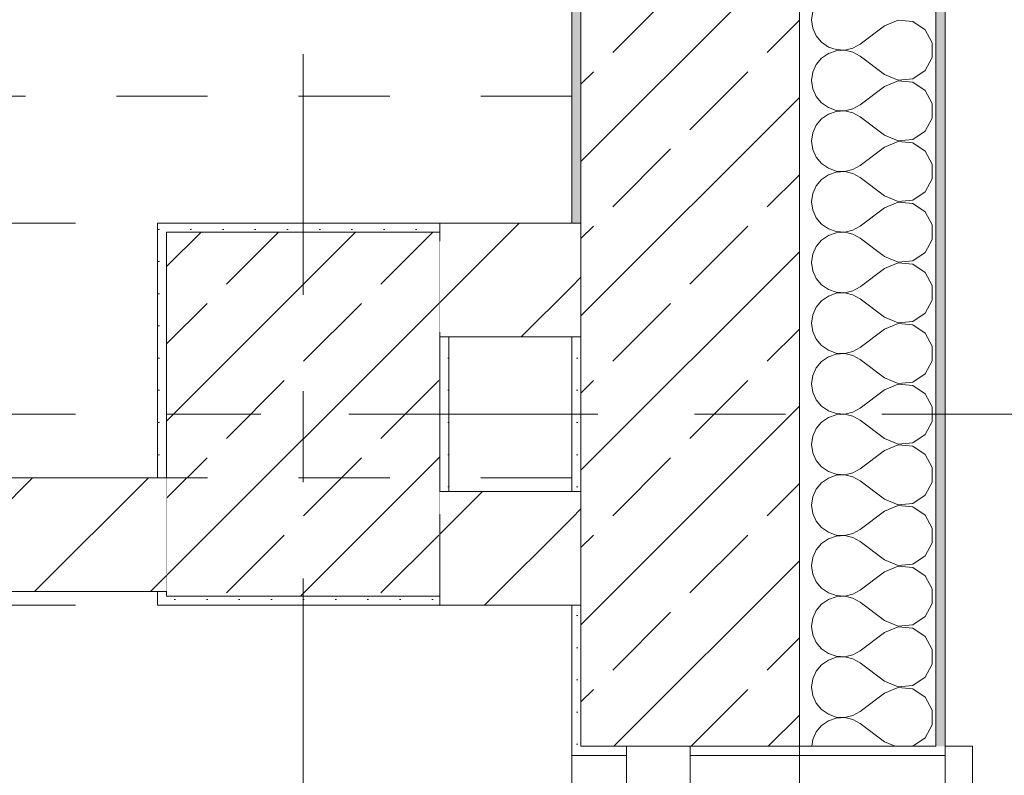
# Model space of a CAD drawing. Header units: metres. Extents: x -4 to 100, y -11 to 17.
# Tile 666 of 728: x 61.419 to 62.5, y 7.903 to 8.734. Entities that reach past the tile are written whole.
import ezdxf

# ---------------------------------------------------------------- set-up
doc = ezdxf.new("R2010")
doc.units = ezdxf.units.M
doc.header["$MEASUREMENT"] = 0
for name, pattern in [('Achse', [0.2, 0.1, -0.05, 0, -0.05]), ('Strichlinie doppelt', [0.546806, 0.264583, -0.105833, 0.070556, -0.105833]), ('Strichlinie eng', [0.115, 0.075, -0.04]), ('Untersicht', [0.1, 0.075, -0.025]), ('Wipeout_Contour', [1, 0, -1])]:
    doc.linetypes.add(name, pattern=pattern)
for name, color, linetype in [('152 - Bemaßung_ Beschriftung.Ausbau', 7, 'Continuous'), ('451 - Universal.Achsen Raster', 7, 'Continuous'), ('603 - Struktur.Bodenplatte_ Decke Roh', 7, 'Continuous'), ('604 - Struktur.Wand Aussen', 7, 'Continuous'), ('605 - Struktur.Wand Innen', 7, 'Continuous'), ('607 - Struktur.Stütze', 7, 'Continuous'), ('608 - Struktur.Träger', 7, 'Continuous'), ('650 - Abdeckung.Fußboden Aufbau', 7, 'Continuous'), ('Neubau_152 - Bemaßung_ Beschriftung.Ausbau', 7, 'Continuous'), ('Neubau_653 - Abdeckung.TB Verkofferung', 7, 'Continuous')]:
    doc.layers.add(name, color=color, linetype=linetype)
doc.styles.add('ERSTELLTER_STIL_2', font='txt')
doc.dimstyles.new('ERSTELLTER_STIL__3', dxfattribs={"dimtxt": 0.1, "dimasz": 0.0532, "dimexe": 0.18, "dimexo": 0.0625, "dimgap": 0, "dimtad": 1, "dimzin": 0, "dimdsep": 46, "dimtxsty": 'ERSTELLTER_STIL_2', "dimblk": 'ARROWHEAD_2', "dimblk1": 'ARROWHEAD_2', "dimblk2": 'ARROWHEAD_2', "dimcen": 0.09, "dimse1": 1, "dimse2": 1, "dimclrd": 7, "dimclre": 7, "dimclrt": 7, "dimazin": 0, "dimtfac": 1, "dimtdec": 4, "dimtmove": 0, "dimatfit": 3, "dimfxl": 1, "dimtolj": 1, "dimtzin": 0, "dimarcsym": 0})
doc.dimstyles.new('ERSTELLTER_STIL__5', dxfattribs={"dimtxt": 0.1, "dimasz": 0.0532, "dimexe": 0.18, "dimexo": 0.0625, "dimgap": 0, "dimtad": 1, "dimtih": 1, "dimtoh": 1, "dimzin": 0, "dimdsep": 46, "dimtxsty": 'ERSTELLTER_STIL_2', "dimblk": 'ARROWHEAD_2', "dimblk1": 'ARROWHEAD_2', "dimblk2": 'ARROWHEAD_2', "dimcen": 0.09, "dimse1": 1, "dimse2": 1, "dimclrd": 7, "dimclre": 7, "dimclrt": 7, "dimazin": 0, "dimtfac": 1, "dimtdec": 4, "dimtmove": 0, "dimatfit": 3, "dimfxl": 1, "dimtolj": 1, "dimtzin": 0, "dimarcsym": 0})
doc.dimstyles.new('ERSTELLTER_STIL__9', dxfattribs={"dimtxt": 0.18, "dimasz": 0.02736, "dimexe": 0.18, "dimexo": 0.0625, "dimgap": 0, "dimtad": 0, "dimtih": 1, "dimtoh": 1, "dimdec": 4, "dimzin": 0, "dimdsep": 46, "dimcen": 0.09, "dimadec": 0, "dimazin": 0, "dimtfac": 1, "dimtdec": 4, "dimtmove": 0, "dimatfit": 3, "dimldrblk": 'ARROWHEAD_11', "dimfxl": 1, "dimtolj": 1, "dimtzin": 0, "dimarcsym": 0})
pattern_1 = [(45, (0, 0), (-0.08485281, 0.08485281), []), (45, (-0.04243, 0.04243), (-0.08485281, 0.08485281), [0.09, -0.03])]
pattern_2 = [(45, (0, 0), (-0.01767767, 0.01767767), [0, -0.025])]
pattern_3 = [(45, (0, 0), (-0.06363961, 0.06363961), [])]
pattern_4 = [(0, (0, 0), (0, 0.08660254), [0, -0.05]), (0, (0.025, 0.0433), (0, 0.08660254), [0, -0.05])]

# ---------------------------------------------------------------- blocks, each defined once
blk = doc.blocks.new('*X115')
at = {"layer": '604 - Struktur.Wand Aussen', "color": 7, "linetype": 'Continuous', "lineweight": 5}
for p, q in [((62.2896, 8.7424), (62.2884, 8.7333)), ((62.2884, 8.7333), (62.2896, 8.7242)), ((62.3833, 8.733), (62.3684, 8.7267)), ((62.3995, 8.7314), (62.3833, 8.733)), ((62.413, 8.7224), (62.3995, 8.7314)), ((62.2896, 8.7242), (62.2933, 8.7158)), ((62.3684, 8.7267), (62.3417, 8.7067)), ((62.4207, 8.7081), (62.413, 8.7224)), ((62.2933, 8.7158), (62.2992, 8.7087)), ((62.2992, 8.7087), (62.3068, 8.7035)), ((62.3336, 8.7022), (62.3417, 8.7067)), ((62.4207, 8.6919), (62.4207, 8.7081)), ((62.3068, 8.6965), (62.2992, 8.6913)), ((62.3068, 8.7035), (62.3155, 8.7006)), ((62.3155, 8.6994), (62.3068, 8.6965)), ((62.3155, 8.7006), (62.3247, 8.7001)), ((62.3247, 8.6999), (62.3155, 8.6994)), ((62.3247, 8.7001), (62.3336, 8.7022)), ((62.3336, 8.6978), (62.3247, 8.6999)), ((62.3417, 8.6933), (62.3336, 8.6978)), ((62.2933, 8.6842), (62.2896, 8.6758)), ((62.2992, 8.6913), (62.2933, 8.6842)), ((62.3684, 8.6733), (62.3417, 8.6933)), ((62.413, 8.6776), (62.4207, 8.6919)), ((62.2896, 8.6758), (62.2884, 8.6667)), ((62.3684, 8.6733), (62.3833, 8.667)), ((62.3995, 8.6686), (62.413, 8.6776)), ((62.2884, 8.6667), (62.2896, 8.6576)), ((62.3833, 8.6663), (62.3684, 8.66)), ((62.3833, 8.667), (62.3995, 8.6686)), ((62.3995, 8.6648), (62.3833, 8.6663)), ((62.413, 8.6558), (62.3995, 8.6648)), ((62.2896, 8.6576), (62.2933, 8.6491)), ((62.3684, 8.66), (62.3417, 8.64)), ((62.4207, 8.6415), (62.413, 8.6558)), ((62.2933, 8.6491), (62.2992, 8.6421)), ((62.2992, 8.6421), (62.3068, 8.6369)), ((62.4207, 8.6252), (62.4207, 8.6415)), ((62.3068, 8.6298), (62.2992, 8.6246)), ((62.3068, 8.6369), (62.3155, 8.6339)), ((62.3155, 8.6328), (62.3068, 8.6298)), ((62.3155, 8.6339), (62.3247, 8.6335)), ((62.3247, 8.6332), (62.3155, 8.6328)), ((62.3247, 8.6335), (62.3336, 8.6355)), ((62.3336, 8.6311), (62.3247, 8.6332)), ((62.3336, 8.6355), (62.3417, 8.64)), ((62.3417, 8.6267), (62.3336, 8.6311)), ((62.2992, 8.6246), (62.2933, 8.6175)), ((62.3684, 8.6067), (62.3417, 8.6267)), ((62.413, 8.6109), (62.4207, 8.6252)), ((62.2896, 8.6091), (62.2884, 8.6)), ((62.2933, 8.6175), (62.2896, 8.6091)), ((62.3995, 8.6019), (62.413, 8.6109)), ((62.2884, 8.6), (62.2896, 8.5909)), ((62.3684, 8.6067), (62.3833, 8.6004)), ((62.3833, 8.5996), (62.3684, 8.5933)), ((62.3833, 8.6004), (62.3995, 8.6019)), ((62.3995, 8.5981), (62.3833, 8.5996)), ((62.413, 8.5891), (62.3995, 8.5981)), ((62.2896, 8.5909), (62.2933, 8.5825)), ((62.3684, 8.5933), (62.3417, 8.5733)), ((62.4207, 8.5748), (62.413, 8.5891)), ((62.2933, 8.5825), (62.2992, 8.5754)), ((62.2992, 8.5754), (62.3068, 8.5702)), ((62.3068, 8.5702), (62.3155, 8.5672)), ((62.3155, 8.5661), (62.3068, 8.5631)), ((62.3155, 8.5672), (62.3247, 8.5668)), ((62.3247, 8.5665), (62.3155, 8.5661)), ((62.3247, 8.5668), (62.3336, 8.5689)), ((62.3336, 8.5645), (62.3247, 8.5665)), ((62.3336, 8.5689), (62.3417, 8.5733)), ((62.4207, 8.5585), (62.4207, 8.5748)), ((62.2992, 8.5579), (62.2933, 8.5509)), ((62.3068, 8.5631), (62.2992, 8.5579)), ((62.3417, 8.56), (62.3336, 8.5645)), ((62.3684, 8.54), (62.3417, 8.56)), ((62.413, 8.5442), (62.4207, 8.5585)), ((62.2933, 8.5509), (62.2896, 8.5424)), ((62.3995, 8.5352), (62.413, 8.5442)), ((62.2896, 8.5424), (62.2884, 8.5333)), ((62.2884, 8.5333), (62.2896, 8.5242)), ((62.3684, 8.54), (62.3833, 8.5337)), ((62.3833, 8.533), (62.3684, 8.5267)), ((62.3833, 8.5337), (62.3995, 8.5352)), ((62.3995, 8.5314), (62.3833, 8.533)), ((62.2896, 8.5242), (62.2933, 8.5158)), ((62.3684, 8.5267), (62.3417, 8.5067)), ((62.413, 8.5224), (62.3995, 8.5314)), ((62.4207, 8.5081), (62.413, 8.5224)), ((62.2933, 8.5158), (62.2992, 8.5087)), ((62.2992, 8.5087), (62.3068, 8.5035)), ((62.3068, 8.5035), (62.3155, 8.5006)), ((62.3155, 8.5006), (62.3247, 8.5001)), ((62.3247, 8.4999), (62.3155, 8.4994)), ((62.3247, 8.5001), (62.3336, 8.5022)), ((62.3336, 8.4978), (62.3247, 8.4999)), ((62.3336, 8.5022), (62.3417, 8.5067)), ((62.4207, 8.4919), (62.4207, 8.5081)), ((62.2992, 8.4913), (62.2933, 8.4842)), ((62.3068, 8.4965), (62.2992, 8.4913)), ((62.3155, 8.4994), (62.3068, 8.4965)), ((62.3417, 8.4933), (62.3336, 8.4978)), ((62.3684, 8.4733), (62.3417, 8.4933)), ((62.413, 8.4776), (62.4207, 8.4919)), ((62.2933, 8.4842), (62.2896, 8.4758)), ((62.2896, 8.4758), (62.2884, 8.4667)), ((62.3684, 8.4733), (62.3833, 8.467)), ((62.3833, 8.467), (62.3995, 8.4686)), ((62.3995, 8.4686), (62.413, 8.4776)), ((62.2884, 8.4667), (62.2896, 8.4576)), ((62.2896, 8.4576), (62.2933, 8.4491)), ((62.3684, 8.46), (62.3417, 8.44)), ((62.3833, 8.4663), (62.3684, 8.46)), ((62.3995, 8.4648), (62.3833, 8.4663)), ((62.413, 8.4558), (62.3995, 8.4648)), ((62.2933, 8.4491), (62.2992, 8.4421)), ((62.4207, 8.4415), (62.413, 8.4558)), ((62.2992, 8.4421), (62.3068, 8.4369)), ((62.3068, 8.4369), (62.3155, 8.4339)), ((62.3247, 8.4335), (62.3336, 8.4355)), ((62.3336, 8.4355), (62.3417, 8.44)), ((62.4207, 8.4252), (62.4207, 8.4415)), ((62.2992, 8.4246), (62.2933, 8.4175)), ((62.3068, 8.4298), (62.2992, 8.4246)), ((62.3155, 8.4328), (62.3068, 8.4298)), ((62.3155, 8.4339), (62.3247, 8.4335)), ((62.3247, 8.4332), (62.3155, 8.4328)), ((62.3336, 8.4311), (62.3247, 8.4332)), ((62.3417, 8.4267), (62.3336, 8.4311)), ((62.3684, 8.4067), (62.3417, 8.4267)), ((62.413, 8.4109), (62.4207, 8.4252)), ((62.2933, 8.4175), (62.2896, 8.4091)), ((62.2896, 8.4091), (62.2884, 8.4)), ((62.3684, 8.4067), (62.3833, 8.4004)), ((62.3995, 8.4019), (62.413, 8.4109)), ((62.2884, 8.4), (62.2896, 8.3909)), ((62.3684, 8.3933), (62.3417, 8.3733)), ((62.3833, 8.3996), (62.3684, 8.3933)), ((62.3833, 8.4004), (62.3995, 8.4019)), ((62.3995, 8.3981), (62.3833, 8.3996)), ((62.413, 8.3891), (62.3995, 8.3981)), ((62.2896, 8.3909), (62.2933, 8.3825)), ((62.2933, 8.3825), (62.2992, 8.3754)), ((62.4207, 8.3748), (62.413, 8.3891)), ((62.2992, 8.3754), (62.3068, 8.3702)), ((62.3068, 8.3702), (62.3155, 8.3672)), ((62.3336, 8.3689), (62.3417, 8.3733)), ((62.4207, 8.3585), (62.4207, 8.3748)), ((62.3068, 8.3631), (62.2992, 8.3579)), ((62.3155, 8.3661), (62.3068, 8.3631)), ((62.3155, 8.3672), (62.3247, 8.3668)), ((62.3247, 8.3665), (62.3155, 8.3661)), ((62.3247, 8.3668), (62.3336, 8.3689)), ((62.3336, 8.3645), (62.3247, 8.3665)), ((62.3417, 8.36), (62.3336, 8.3645)), ((62.3684, 8.34), (62.3417, 8.36)), ((62.2933, 8.3509), (62.2896, 8.3424)), ((62.2992, 8.3579), (62.2933, 8.3509)), ((62.413, 8.3442), (62.4207, 8.3585)), ((62.2896, 8.3424), (62.2884, 8.3333)), ((62.3684, 8.34), (62.3833, 8.3337)), ((62.3995, 8.3352), (62.413, 8.3442)), ((62.2884, 8.3333), (62.2896, 8.3242)), ((62.3684, 8.3267), (62.3417, 8.3067)), ((62.3833, 8.333), (62.3684, 8.3267)), ((62.3833, 8.3337), (62.3995, 8.3352)), ((62.3995, 8.3314), (62.3833, 8.333)), ((62.413, 8.3224), (62.3995, 8.3314)), ((62.2896, 8.3242), (62.2933, 8.3158)), ((62.4207, 8.3081), (62.413, 8.3224)), ((62.2933, 8.3158), (62.2992, 8.3087)), ((62.2992, 8.3087), (62.3068, 8.3035)), ((62.3336, 8.3022), (62.3417, 8.3067)), ((62.4207, 8.2919), (62.4207, 8.3081)), ((62.3068, 8.2965), (62.2992, 8.2913)), ((62.3068, 8.3035), (62.3155, 8.3006)), ((62.3155, 8.2994), (62.3068, 8.2965)), ((62.3155, 8.3006), (62.3247, 8.3001)), ((62.3247, 8.2999), (62.3155, 8.2994)), ((62.3247, 8.3001), (62.3336, 8.3022)), ((62.3336, 8.2978), (62.3247, 8.2999)), ((62.3417, 8.2933), (62.3336, 8.2978)), ((62.2933, 8.2842), (62.2896, 8.2758)), ((62.2992, 8.2913), (62.2933, 8.2842)), ((62.3684, 8.2733), (62.3417, 8.2933)), ((62.413, 8.2776), (62.4207, 8.2919)), ((62.2896, 8.2758), (62.2884, 8.2667)), ((62.3684, 8.2733), (62.3833, 8.267)), ((62.3995, 8.2686), (62.413, 8.2776)), ((62.2884, 8.2667), (62.2896, 8.2576)), ((62.3833, 8.2663), (62.3684, 8.26)), ((62.3833, 8.267), (62.3995, 8.2686)), ((62.3995, 8.2648), (62.3833, 8.2663)), ((62.413, 8.2558), (62.3995, 8.2648)), ((62.2896, 8.2576), (62.2933, 8.2491)), ((62.3684, 8.26), (62.3417, 8.24)), ((62.4207, 8.2415), (62.413, 8.2558)), ((62.2933, 8.2491), (62.2992, 8.2421)), ((62.2992, 8.2421), (62.3068, 8.2369)), ((62.4207, 8.2252), (62.4207, 8.2415)), ((62.3068, 8.2298), (62.2992, 8.2246)), ((62.3068, 8.2369), (62.3155, 8.2339)), ((62.3155, 8.2328), (62.3068, 8.2298)), ((62.3155, 8.2339), (62.3247, 8.2335)), ((62.3247, 8.2332), (62.3155, 8.2328)), ((62.3247, 8.2335), (62.3336, 8.2355)), ((62.3336, 8.2311), (62.3247, 8.2332)), ((62.3336, 8.2355), (62.3417, 8.24)), ((62.3417, 8.2267), (62.3336, 8.2311)), ((62.2992, 8.2246), (62.2933, 8.2175)), ((62.3684, 8.2067), (62.3417, 8.2267)), ((62.413, 8.2109), (62.4207, 8.2252)), ((62.2896, 8.2091), (62.2884, 8.2)), ((62.2933, 8.2175), (62.2896, 8.2091)), ((62.3995, 8.2019), (62.413, 8.2109)), ((62.2884, 8.2), (62.2896, 8.1909)), ((62.3684, 8.2067), (62.3833, 8.2004)), ((62.3833, 8.1996), (62.3684, 8.1933)), ((62.3833, 8.2004), (62.3995, 8.2019)), ((62.3995, 8.1981), (62.3833, 8.1996)), ((62.413, 8.1891), (62.3995, 8.1981)), ((62.2896, 8.1909), (62.2933, 8.1825)), ((62.3684, 8.1933), (62.3417, 8.1733)), ((62.4207, 8.1748), (62.413, 8.1891)), ((62.2933, 8.1825), (62.2992, 8.1754)), ((62.2992, 8.1754), (62.3068, 8.1702)), ((62.3068, 8.1702), (62.3155, 8.1672)), ((62.3155, 8.1661), (62.3068, 8.1631)), ((62.3155, 8.1672), (62.3247, 8.1668)), ((62.3247, 8.1665), (62.3155, 8.1661)), ((62.3247, 8.1668), (62.3336, 8.1689)), ((62.3336, 8.1645), (62.3247, 8.1665)), ((62.3336, 8.1689), (62.3417, 8.1733)), ((62.4207, 8.1585), (62.4207, 8.1748)), ((62.2992, 8.1579), (62.2933, 8.1509)), ((62.3068, 8.1631), (62.2992, 8.1579)), ((62.3417, 8.16), (62.3336, 8.1645)), ((62.3684, 8.14), (62.3417, 8.16)), ((62.413, 8.1442), (62.4207, 8.1585)), ((62.2933, 8.1509), (62.2896, 8.1424)), ((62.3995, 8.1352), (62.413, 8.1442)), ((62.2896, 8.1424), (62.2884, 8.1333)), ((62.2884, 8.1333), (62.2896, 8.1242)), ((62.3684, 8.14), (62.3833, 8.1337)), ((62.3833, 8.133), (62.3684, 8.1267)), ((62.3833, 8.1337), (62.3995, 8.1352)), ((62.3995, 8.1314), (62.3833, 8.133)), ((62.2896, 8.1242), (62.2933, 8.1158)), ((62.3684, 8.1267), (62.3417, 8.1067)), ((62.413, 8.1224), (62.3995, 8.1314)), ((62.4207, 8.1081), (62.413, 8.1224)), ((62.2933, 8.1158), (62.2992, 8.1087)), ((62.2992, 8.1087), (62.3068, 8.1035)), ((62.3068, 8.1035), (62.3155, 8.1006)), ((62.3155, 8.1006), (62.3247, 8.1001)), ((62.3247, 8.0999), (62.3155, 8.0994)), ((62.3247, 8.1001), (62.3336, 8.1022)), ((62.3336, 8.0978), (62.3247, 8.0999)), ((62.3336, 8.1022), (62.3417, 8.1067)), ((62.4207, 8.0919), (62.4207, 8.1081)), ((62.2992, 8.0913), (62.2933, 8.0842)), ((62.3068, 8.0965), (62.2992, 8.0913)), ((62.3155, 8.0994), (62.3068, 8.0965)), ((62.3417, 8.0933), (62.3336, 8.0978)), ((62.3684, 8.0733), (62.3417, 8.0933)), ((62.413, 8.0776), (62.4207, 8.0919)), ((62.2933, 8.0842), (62.2896, 8.0758)), ((62.2896, 8.0758), (62.2884, 8.0667)), ((62.3684, 8.0733), (62.3833, 8.067)), ((62.3833, 8.067), (62.3995, 8.0686)), ((62.3995, 8.0686), (62.413, 8.0776)), ((62.2884, 8.0667), (62.2896, 8.0576)), ((62.2896, 8.0576), (62.2933, 8.0491)), ((62.3684, 8.06), (62.3417, 8.04)), ((62.3833, 8.0663), (62.3684, 8.06)), ((62.3995, 8.0648), (62.3833, 8.0663)), ((62.413, 8.0558), (62.3995, 8.0648)), ((62.2933, 8.0491), (62.2992, 8.0421)), ((62.4207, 8.0415), (62.413, 8.0558)), ((62.2992, 8.0421), (62.3068, 8.0369)), ((62.3068, 8.0369), (62.3155, 8.0339)), ((62.3247, 8.0335), (62.3336, 8.0355)), ((62.3336, 8.0355), (62.3417, 8.04)), ((62.4207, 8.0252), (62.4207, 8.0415)), ((62.2992, 8.0246), (62.2933, 8.0175)), ((62.3068, 8.0298), (62.2992, 8.0246)), ((62.3155, 8.0328), (62.3068, 8.0298)), ((62.3155, 8.0339), (62.3247, 8.0335)), ((62.3247, 8.0332), (62.3155, 8.0328)), ((62.3336, 8.0311), (62.3247, 8.0332)), ((62.3417, 8.0267), (62.3336, 8.0311)), ((62.3684, 8.0067), (62.3417, 8.0267)), ((62.413, 8.0109), (62.4207, 8.0252)), ((62.2933, 8.0175), (62.2896, 8.0091)), ((62.2896, 8.0091), (62.2884, 8)), ((62.3684, 8.0067), (62.3833, 8.0004)), ((62.3995, 8.0019), (62.413, 8.0109)), ((62.2884, 8), (62.2896, 7.9909)), ((62.3684, 7.9933), (62.3417, 7.9733)), ((62.3833, 7.9996), (62.3684, 7.9933)), ((62.3833, 8.0004), (62.3995, 8.0019)), ((62.3995, 7.9981), (62.3833, 7.9996)), ((62.413, 7.9891), (62.3995, 7.9981)), ((62.2896, 7.9909), (62.2933, 7.9825)), ((62.2933, 7.9825), (62.2992, 7.9754)), ((62.4207, 7.9748), (62.413, 7.9891)), ((62.2992, 7.9754), (62.3068, 7.9702)), ((62.3068, 7.9702), (62.3155, 7.9672)), ((62.3336, 7.9689), (62.3417, 7.9733)), ((62.4207, 7.9585), (62.4207, 7.9748)), ((62.3068, 7.9631), (62.2992, 7.9579)), ((62.3155, 7.9661), (62.3068, 7.9631)), ((62.3155, 7.9672), (62.3247, 7.9668)), ((62.3247, 7.9665), (62.3155, 7.9661)), ((62.3247, 7.9668), (62.3336, 7.9689)), ((62.3336, 7.9645), (62.3247, 7.9665)), ((62.3417, 7.96), (62.3336, 7.9645)), ((62.3684, 7.94), (62.3417, 7.96)), ((62.2933, 7.9509), (62.2896, 7.9424)), ((62.2992, 7.9579), (62.2933, 7.9509)), ((62.413, 7.9442), (62.4207, 7.9585)), ((62.2896, 7.9424), (62.2886, 7.935)), ((62.3684, 7.94), (62.3803, 7.935)), ((62.3995, 7.9352), (62.413, 7.9442)), ((62.3969, 7.935), (62.3995, 7.9352))]:
    blk.add_line(p, q, dxfattribs=at)
blk = doc.blocks.new('ARROWHEAD_11')
at = {"color": 0, "linetype": 'Continuous', "lineweight": 0}
blk.add_line((0, 0), (-1, 0), dxfattribs=at)
at = {"color": 0, "linetype": 'Continuous', "lineweight": 0, "const_width": 0.25, "flags": 128}
blk.add_lwpolyline([(-0.125, 0, 1), (0.125, 0, 1)], format="xyb", close=True, dxfattribs=at)
blk = doc.blocks.new('*D564')
at = {"layer": '152 - Bemaßung_ Beschriftung.Ausbau', "color": 7, "linetype": 'Continuous', "lineweight": 5}
for p, q in [((63.435, 6.145), (63.435, 7.935)), ((63.4, 6.1652), (63.47, 6.1248)), ((63.4875, 6.145), (63.3825, 6.145)), ((63.435, 0.005), (63.435, 6.145)), ((63.4, 0.0252), (63.47, -0.0152))]:
    blk.add_line(p, q, dxfattribs=at)
at = {"layer": '152 - Bemaßung_ Beschriftung.Ausbau', "color": 7, "lineweight": 5, "insert": (63.415, 2.942), "char_height": 0.1, "attachment_point": 7, "rotation": 90, "style": 'ERSTELLTER_STIL_2'}
blk.add_mtext('\\A1;{\\pql;\\fArial|b0|i0|c0|p38;6,14}', dxfattribs=at)
blk = doc.blocks.new('ARROWHEAD_2')
at = {"color": 0, "linetype": 'Continuous', "lineweight": 0}
for p, q in [((-0.378, -0.655), (0.378, 0.655)), ((0, 0), (-1, 0))]:
    blk.add_line(p, q, dxfattribs=at)
blk = doc.blocks.new('*D565')
at = {"layer": '152 - Bemaßung_ Beschriftung.Ausbau', "color": 7, "linetype": 'Continuous', "lineweight": 5}
for p, q in [((63.435, 7.935), (63.435, 13.695)), ((63.4, 7.9552), (63.47, 7.9148)), ((63.4875, 7.935), (63.3825, 7.935)), ((63.435, 6.145), (63.435, 7.935)), ((63.4, 6.1652), (63.47, 6.1248))]:
    blk.add_line(p, q, dxfattribs=at)
at = {"layer": '152 - Bemaßung_ Beschriftung.Ausbau', "color": 7, "lineweight": 5, "char_height": 0.1, "attachment_point": 7, "rotation": 90, "style": 'ERSTELLTER_STIL_2'}
for s, insert in [('\\A1;{\\pql;\\fArial|b0|i0|c0|p38;1,79}', (63.415, 6.907)), ('\\A1;{\\pql;\\fArial|b0|i0|c0|p38;2,01}', (63.555, 6.907))]:
    blk.add_mtext(s, dxfattribs=dict(at, insert=insert))
blk = doc.blocks.new('*D566')
at = {"layer": '152 - Bemaßung_ Beschriftung.Ausbau', "color": 7, "linetype": 'Continuous', "lineweight": 5}
for p, q in [((63.435, 13.695), (63.435, 13.845)), ((63.4, 13.7152), (63.47, 13.6748)), ((63.4875, 13.695), (63.3825, 13.695)), ((63.435, 7.935), (63.435, 13.695)), ((63.4, 7.9552), (63.47, 7.9148))]:
    blk.add_line(p, q, dxfattribs=at)
at = {"layer": '152 - Bemaßung_ Beschriftung.Ausbau', "color": 7, "lineweight": 5, "char_height": 0.1, "attachment_point": 7, "rotation": 90, "style": 'ERSTELLTER_STIL_2'}
for s, insert in [('\\A1;{\\pql;\\fArial|b0|i0|c0|p38;15}', (63.4255, 13.6949)), ('\\A1;{\\pql;\\fArial|b0|i0|c0|p38;5,76}', (63.415, 10.682))]:
    blk.add_mtext(s, dxfattribs=dict(at, insert=insert))
blk = doc.blocks.new('*D571')
at = {"layer": '152 - Bemaßung_ Beschriftung.Ausbau', "color": 7, "linetype": 'Continuous', "lineweight": 5}
for p, q in [((63.935, 5.925), (63.935, 8.105)), ((63.9, 5.9452), (63.97, 5.9048)), ((63.9875, 5.925), (63.8825, 5.925)), ((63.935, 5.82), (63.935, 5.925)), ((63.9, 5.8402), (63.97, 5.7998))]:
    blk.add_line(p, q, dxfattribs=at)
blk = doc.blocks.new('*D572')
at = {"layer": '152 - Bemaßung_ Beschriftung.Ausbau', "color": 7, "linetype": 'Continuous', "lineweight": 5}
for p, q in [((63.935, 8.105), (63.935, 8.23)), ((63.9, 8.1252), (63.97, 8.0848)), ((63.9875, 8.105), (63.8825, 8.105)), ((63.935, 5.925), (63.935, 8.105)), ((63.9, 5.9452), (63.97, 5.9048))]:
    blk.add_line(p, q, dxfattribs=at)
at = {"layer": '152 - Bemaßung_ Beschriftung.Ausbau', "color": 7, "lineweight": 5, "char_height": 0.1, "attachment_point": 7, "rotation": 90, "style": 'ERSTELLTER_STIL_2'}
for s, insert in [('\\A1;{\\pql;\\fArial|b0|i0|c0|p38;12\\fArial|b0|i0|c0|p38;\\A1{\\H.66x;\\S5^  ;}}', (63.9161, 7.8829)), ('\\A1;{\\pql;\\fArial|b0|i0|c0|p38;2,18}', (63.915, 6.781))]:
    blk.add_mtext(s, dxfattribs=dict(at, insert=insert))
blk = doc.blocks.new('*D573')
at = {"layer": '152 - Bemaßung_ Beschriftung.Ausbau', "color": 7, "linetype": 'Continuous', "lineweight": 5}
for p, q in [((63.935, 8.23), (63.935, 13.455)), ((63.9, 8.2502), (63.97, 8.2098)), ((63.9875, 8.23), (63.8825, 8.23)), ((63.935, 8.105), (63.935, 8.23)), ((63.9, 8.1252), (63.97, 8.0848))]:
    blk.add_line(p, q, dxfattribs=at)
blk = doc.blocks.new('*D574')
at = {"layer": '152 - Bemaßung_ Beschriftung.Ausbau', "color": 7, "linetype": 'Continuous', "lineweight": 5}
for p, q in [((63.935, 13.455), (63.935, 13.695)), ((63.9, 13.4752), (63.97, 13.4348)), ((63.9875, 13.455), (63.8825, 13.455)), ((63.935, 8.23), (63.935, 13.455)), ((63.9, 8.2502), (63.97, 8.2098))]:
    blk.add_line(p, q, dxfattribs=at)
at = {"layer": '152 - Bemaßung_ Beschriftung.Ausbau', "color": 7, "lineweight": 5, "insert": (63.9344, 10.6844), "char_height": 0.1, "attachment_point": 7, "rotation": 90, "style": 'ERSTELLTER_STIL_2'}
blk.add_mtext('\\A1;{\\pql;\\fArial|b0|i0|c0|p38;5,22\\fArial|b0|i0|c0|p38;\\A1{\\H.66x;\\S5^  ;}}', dxfattribs=at)
blk = doc.blocks.new('*D582')
at = {"layer": '152 - Bemaßung_ Beschriftung.Ausbau', "color": 7, "linetype": 'Continuous', "lineweight": 5}
for p, q in [((64.435, 6), (64.435, 8.1)), ((64.4, 6.0202), (64.47, 5.9798)), ((64.4875, 6), (64.3825, 6)), ((64.435, 5.2), (64.435, 6)), ((64.4, 5.2202), (64.47, 5.1798))]:
    blk.add_line(p, q, dxfattribs=at)
at = {"layer": '152 - Bemaßung_ Beschriftung.Ausbau', "color": 7, "lineweight": 5, "insert": (64.415, 5.5241), "char_height": 0.1, "attachment_point": 7, "rotation": 90, "style": 'ERSTELLTER_STIL_2'}
blk.add_mtext('\\A1;{\\pql;\\fArial|b0|i0|c0|p38;80}', dxfattribs=at)
blk = doc.blocks.new('*D583')
at = {"layer": '152 - Bemaßung_ Beschriftung.Ausbau', "color": 7, "linetype": 'Continuous', "lineweight": 5}
for p, q in [((64.435, 8.1), (64.435, 8.5)), ((64.4, 8.1202), (64.47, 8.0798)), ((64.4875, 8.1), (64.3825, 8.1)), ((64.435, 6), (64.435, 8.1)), ((64.4, 6.0202), (64.47, 5.9798))]:
    blk.add_line(p, q, dxfattribs=at)
at = {"layer": '152 - Bemaßung_ Beschriftung.Ausbau', "color": 7, "lineweight": 5, "insert": (64.415, 6.917), "char_height": 0.1, "attachment_point": 7, "rotation": 90, "style": 'ERSTELLTER_STIL_2'}
blk.add_mtext('\\A1;{\\pql;\\fArial|b0|i0|c0|p38;2,10}', dxfattribs=at)
blk = doc.blocks.new('*D584')
at = {"layer": '152 - Bemaßung_ Beschriftung.Ausbau', "color": 7, "linetype": 'Continuous', "lineweight": 5}
for p, q in [((64.435, 8.5), (64.435, 13)), ((64.4, 8.5202), (64.47, 8.4798)), ((64.4875, 8.5), (64.3825, 8.5)), ((64.435, 8.1), (64.435, 8.5)), ((64.4, 8.1202), (64.47, 8.0798))]:
    blk.add_line(p, q, dxfattribs=at)
at = {"layer": '152 - Bemaßung_ Beschriftung.Ausbau', "color": 7, "lineweight": 5, "insert": (64.415, 8.2241), "char_height": 0.1, "attachment_point": 7, "rotation": 90, "style": 'ERSTELLTER_STIL_2'}
blk.add_mtext('\\A1;{\\pql;\\fArial|b0|i0|c0|p38;40}', dxfattribs=at)
blk = doc.blocks.new('*D585')
at = {"layer": '152 - Bemaßung_ Beschriftung.Ausbau', "color": 7, "linetype": 'Continuous', "lineweight": 5}
for p, q in [((64.435, 13), (64.435, 13.45)), ((64.4, 13.0202), (64.47, 12.9798)), ((64.4875, 13), (64.3825, 13)), ((64.435, 8.5), (64.435, 13)), ((64.4, 8.5202), (64.47, 8.4798))]:
    blk.add_line(p, q, dxfattribs=at)
at = {"layer": '152 - Bemaßung_ Beschriftung.Ausbau', "color": 7, "lineweight": 5, "insert": (64.415, 10.617), "char_height": 0.1, "attachment_point": 7, "rotation": 90, "style": 'ERSTELLTER_STIL_2'}
blk.add_mtext('\\A1;{\\pql;\\fArial|b0|i0|c0|p38;4,50}', dxfattribs=at)
blk = doc.blocks.new('*D590')
at = {"layer": '152 - Bemaßung_ Beschriftung.Ausbau', "color": 7, "linetype": 'Continuous', "lineweight": 5}
for p, q in [((64.935, 13.845), (64.935, 13.8792)), ((64.97, 13.8248), (64.9, 13.8652)), ((64.9875, 13.845), (64.8825, 13.845)), ((64.935, -0.145), (64.935, 13.845)), ((64.9, -0.1248), (64.97, -0.1652)), ((64.9875, -0.145), (64.8825, -0.145)), ((64.935, -0.1792), (64.935, -0.145))]:
    blk.add_line(p, q, dxfattribs=at)
at = {"layer": '152 - Bemaßung_ Beschriftung.Ausbau', "color": 7, "lineweight": 5, "insert": (64.915, 6.679), "char_height": 0.1, "attachment_point": 7, "rotation": 90, "style": 'ERSTELLTER_STIL_2'}
blk.add_mtext('\\A1;{\\pql;\\fArial|b0|i0|c0|p38;13,99}', dxfattribs=at)
blk = doc.blocks.new('*D618')
at = {"layer": '152 - Bemaßung_ Beschriftung.Ausbau', "color": 7, "linetype": 'Continuous', "lineweight": 5}
for p, q in [((60.49, 9.3568), (60.49, 9.4618)), ((61.58, 9.3568), (61.58, 9.4618)), ((60.5102, 9.4443), (60.4698, 9.3743)), ((61.5598, 9.3743), (61.6002, 9.4443)), ((60.49, 9.4093), (61.58, 9.4093)), ((61.58, 9.4093), (61.6142, 9.4093))]:
    blk.add_line(p, q, dxfattribs=at)
at = {"layer": '152 - Bemaßung_ Beschriftung.Ausbau', "color": 7, "lineweight": 5, "insert": (60.902, 9.4293), "char_height": 0.1, "attachment_point": 7, "style": 'ERSTELLTER_STIL_2'}
blk.add_mtext('\\A1;{\\pql;\\fArial|b0|i0|c0|p38;1,09}', dxfattribs=at)

msp = doc.modelspace()

# ---------------------------------------------------------------- hatches: boundary and pattern name
at = {"layer": '604 - Struktur.Wand Aussen', "linetype": 'Continuous', "lineweight": 0, "true_color": 0x000000}
h = msp.add_hatch(dxfattribs=at)
h.set_pattern_fill('Verputz_0001', color=18, style=0, pattern_type=2)
h.set_pattern_definition(pattern_4)
h.paths.add_polyline_path([(62.425, 7.935), (62.435, 7.935), (62.435, 13.845), (62.425, 13.845)])
h = msp.add_hatch(dxfattribs=at)
h.set_pattern_fill('Gips_0001', color=18, style=0, pattern_type=2)
h.set_pattern_definition(pattern_2)
h.paths.add_polyline_path([(62.025, 7.925), (62.085, 7.925), (62.085, 7.935), (62.035, 7.935), (62.025, 7.935)])
h = msp.add_hatch(dxfattribs=at)
h.set_pattern_fill('Verputz_0001', color=18, style=0, pattern_type=2)
h.set_pattern_definition(pattern_4)
h.paths.add_polyline_path([(62.435, 7.935), (62.425, 7.935), (62.155, 7.935), (62.155, 7.925), (62.435, 7.925)])
at = {"layer": '607 - Struktur.Stütze', "linetype": 'Continuous', "lineweight": 0, "true_color": 0x000000}
h = msp.add_hatch(dxfattribs=at)
h.set_pattern_fill('Gips_0001', color=18, style=0, pattern_type=2)
h.set_pattern_definition(pattern_2)
h.paths.add_polyline_path([(61.57, 8.23), (61.58, 8.23), (61.58, 8.5), (61.88, 8.5), (61.88, 8.51), (61.57, 8.51)])
h = msp.add_hatch(dxfattribs=at)
h.set_pattern_fill('Beton__Stahlbeton_0001', color=18, style=0, pattern_type=2)
h.set_pattern_definition(pattern_1)
h.paths.add_polyline_path([(61.58, 8.1), (61.88, 8.1), (61.88, 8.5), (61.58, 8.5)])
h = msp.add_hatch(dxfattribs=at)
h.set_pattern_fill('Gips_0001', color=18, style=0, pattern_type=2)
h.set_pattern_definition(pattern_2)
h.paths.add_polyline_path([(61.88, 8.215), (61.89, 8.215), (61.89, 8.385), (61.88, 8.385)])
h = msp.add_hatch(dxfattribs=at)
h.set_pattern_fill('Gips_0001', color=18, style=0, pattern_type=2)
h.set_pattern_definition(pattern_2)
h.paths.add_polyline_path([(61.57, 8.105), (61.57, 8.09), (61.88, 8.09), (61.88, 8.1), (61.58, 8.1), (61.58, 8.105)])

# ---------------------------------------------------------------- linework, layer by layer
at = {"layer": '451 - Universal.Achsen Raster', "color": 160, "linetype": 'Strichlinie doppelt', "lineweight": 9, "true_color": 0x3232ff}
for p, q in [((61.73, -10.585), (61.73, 16.355)), ((64.935, 8.3), (-3.175, 8.3))]:
    msp.add_line(p, q, dxfattribs=at)
at = {"layer": '603 - Struktur.Bodenplatte_ Decke Roh', "color": 7, "linetype": 'Continuous', "lineweight": 18, "flags": 128}
msp.add_lwpolyline([(62.275, 0.005), (62.275, 13.695), (50.78, 13.695), (50.78, 13.455), (50.78, 13), (50.84, 13), (50.84, 8.585), (49.03, 8.585), (49.03, 8.725), (47.41, 8.725), (47.41, 13), (47.48, 13), (47.48, 13.455), (47.48, 13.695), (14.78, 13.695)], dxfattribs=at)
at = {"layer": '604 - Struktur.Wand Aussen', "color": 7, "linetype": 'Continuous', "lineweight": 5}
for p, q in [((62.425, 7.935), (62.425, 13.705)), ((62.025, 7.935), (62.025, 7.925)), ((62.025, 7.935), (62.025, 7.925)), ((62.085, 7.935), (62.085, 7.925)), ((62.155, 7.935), (62.155, 7.925)), ((62.425, 7.935), (62.155, 7.935)), ((62.435, 7.935), (62.435, 7.925)), ((62.435, 7.935), (62.435, 7.925)), ((62.085, 7.925), (62.025, 7.925)), ((62.085, 7.925), (62.025, 7.925)), ((62.155, 7.925), (62.435, 7.925)), ((62.155, 7.925), (62.435, 7.925))]:
    msp.add_line(p, q, dxfattribs=at)
at = {"layer": '604 - Struktur.Wand Aussen', "color": 7, "linetype": 'Continuous', "lineweight": 13}
for p, q in [((62.275, 7.935), (62.275, 13.455)), ((62.035, 7.935), (62.085, 7.935)), ((62.155, 7.935), (62.085, 7.935)), ((62.085, 7.935), (62.085, 7.875)), ((62.155, 7.935), (62.085, 7.935)), ((62.155, 7.935), (62.085, 7.935)), ((62.155, 7.855), (62.155, 7.935))]:
    msp.add_line(p, q, dxfattribs=at)
at = {"layer": '604 - Struktur.Wand Aussen', "color": 7, "linetype": 'Continuous', "lineweight": 9}
for p, q in [((62.435, 7.935), (62.465, 7.935)), ((62.465, 7.935), (62.465, 6.145)), ((62.025, 7.925), (62.025, 6.155))]:
    msp.add_line(p, q, dxfattribs=at)
at = {"layer": '604 - Struktur.Wand Aussen', "color": 7, "linetype": 'Strichlinie eng', "lineweight": 9}
msp.add_line((62.435, 7.925), (62.435, 6.155), dxfattribs=at)
at = {"layer": '604 - Struktur.Wand Aussen', "color": 7, "linetype": 'Continuous', "lineweight": 5, "flags": 128}
msp.add_lwpolyline([(62.435, 7.935), (62.435, 13.845)], dxfattribs=at)
at = {"layer": '607 - Struktur.Stütze', "color": 7, "linetype": 'Continuous', "lineweight": 5, "flags": 128}
for points in [[(61.88, 8.51), (61.57, 8.51), (61.57, 8.23)], [(61.89, 8.215), (61.89, 8.385)], [(61.57, 8.105), (61.57, 8.09), (61.88, 8.09)]]:
    msp.add_lwpolyline(points, dxfattribs=at)
at = {"layer": '607 - Struktur.Stütze', "color": 7, "linetype": 'Continuous', "lineweight": 13, "flags": 128}
msp.add_lwpolyline([(61.58, 8.1), (61.88, 8.1), (61.88, 8.5), (61.58, 8.5)], close=True, dxfattribs=at)
at = {"layer": '608 - Struktur.Träger', "color": 7, "linetype": 'Achse', "lineweight": 9}
msp.add_line((0.38, 8.3), (61.88, 8.3), dxfattribs=at)
at = {"layer": '650 - Abdeckung.Fußboden Aufbau', "color": 7, "linetype": 'Continuous', "lineweight": 13, "flags": 128}
for points in [[(61.57, 8.23), (61.57, 8.51), (62.025, 8.51), (62.025, 12.99), (61.57, 12.99), (61.57, 13.445), (58.29, 13.445), (58.29, 12.99), (58.195, 12.99), (58.195, 8.23)], [(60.46, 5.82), (60.46, 5.925), (61.57, 5.925), (61.57, 6.01), (62.025, 6.01), (62.025, 8.09), (61.57, 8.09), (61.57, 8.105), (60.49, 8.105), (60.49, 8.23)], [(60.49, 8.23), (61.57, 8.23)]]:
    msp.add_lwpolyline(points, dxfattribs=at)
at = {"layer": 'Neubau_653 - Abdeckung.TB Verkofferung', "color": 1, "linetype": 'Untersicht', "lineweight": 9}
for p, q in [((62.025, 8.6495), (58.195, 8.6495)), ((62.025, 8.6495), (62.025, 8.23)), ((62.025, 8.23), (58.195, 8.23))]:
    msp.add_line(p, q, dxfattribs=at)

# ---------------------------------------------------------------- block references
at = {"layer": '604 - Struktur.Wand Aussen', "color": 7, "lineweight": 18}
msp.add_blockref('*X115', (0, 0), dxfattribs=at)

# ---------------------------------------------------------------- dimensions: what is measured, and where the dimension line sits
at = {"layer": '152 - Bemaßung_ Beschriftung.Ausbau', "color": 7, "linetype": 'Continuous', "lineweight": 5}
for base, p1, p2, picture, middle in [((64.935, 13.845), (62.425, -0.145), (62.425, 13.845), '*D590', (64.865, 6.847)), ((63.435, 13.695), (62.085, 7.935), (62.275, 13.695), '*D566', (63.365, 10.8119)), ((63.435, 7.935), (62.085, 6.145), (62.085, 7.935), '*D565', (63.365, 7.0369)), ((63.435, 6.145), (62.275, 0.005), (62.085, 6.145), '*D564', (63.365, 3.0719))]:
    dim = msp.add_linear_dim(base=base, p1=p1, p2=p2, angle=90, dimstyle='ERSTELLTER_STIL__3', dxfattribs=at)
    dim.commit()
    dim.dimension.update_dxf_attribs({"geometry": picture, "text_midpoint": middle, "dimtype": 160, "text_rotation": 90})
dim = msp.add_linear_dim(base=(61.58, 9.4093), p1=(60.49, 8.24), p2=(61.58, 8.5), dimstyle='ERSTELLTER_STIL__5', dxfattribs=at)
dim.commit()
dim.dimension.update_dxf_attribs({"geometry": '*D618', "text_midpoint": (61.0318, 9.4793), "dimtype": 160})

# ---------------------------------------------------------------- next in the draw order: wipeouts: each hides what was drawn before it
at = {"color": 254, "linetype": 'Wipeout_Contour', "lineweight": 0, "ltscale": 250.418171}
msp.add_wipeout([(62.025, 8.51), (62.025, 8.385), (62.035, 8.385), (62.035, 8.51)], dxfattribs=at).dxf.layer = '605 - Struktur.Wand Innen'
at = {"color": 254, "linetype": 'Wipeout_Contour', "lineweight": 0, "ltscale": 246.321974}
msp.add_wipeout([(60.49, 8.105), (61.58, 8.105), (61.58, 8.23), (60.49, 8.23)], dxfattribs=at).dxf.layer = '605 - Struktur.Wand Innen'
at = {"color": 254, "linetype": 'Wipeout_Contour', "lineweight": 0, "ltscale": 250.26169}
msp.add_wipeout([(62.025, 8.215), (62.025, 8.09), (62.035, 8.09), (62.035, 8.215)], dxfattribs=at).dxf.layer = '605 - Struktur.Wand Innen'

# ---------------------------------------------------------------- next in the draw order: hatches: boundary and pattern name
at = {"layer": '604 - Struktur.Wand Aussen', "linetype": 'Continuous', "lineweight": 0, "true_color": 0x000000}
h = msp.add_hatch(dxfattribs=at)
h.set_pattern_fill('Beton__Stahlbeton_0001', color=18, style=0, pattern_type=2)
h.set_pattern_definition(pattern_1)
h.paths.add_polyline_path([(62.035, 7.935), (62.085, 7.935), (62.155, 7.935), (62.275, 7.935), (62.275, 13.455), (62.035, 13.455)])
at = {"layer": '605 - Struktur.Wand Innen', "linetype": 'Continuous', "lineweight": 0, "true_color": 0x000000}
h = msp.add_hatch(dxfattribs=at)
h.set_pattern_fill('MW_Ziegel_0001', color=18, style=0, pattern_type=2)
h.set_pattern_definition(pattern_3)
h.paths.add_polyline_path([(62.025, 8.51), (62.025, 8.385), (62.035, 8.385), (62.035, 8.51)])
h = msp.add_hatch(dxfattribs=at)
h.set_pattern_fill('MW_Ziegel_0001', color=18, style=0, pattern_type=2)
h.set_pattern_definition(pattern_3)
h.paths.add_polyline_path([(60.49, 8.105), (61.58, 8.105), (61.58, 8.23), (60.49, 8.23)])
h = msp.add_hatch(dxfattribs=at)
h.set_pattern_fill('MW_Ziegel_0001', color=18, style=0, pattern_type=2)
h.set_pattern_definition(pattern_3)
h.paths.add_polyline_path([(62.025, 8.215), (62.025, 8.09), (62.035, 8.09), (62.035, 8.215)])

# ---------------------------------------------------------------- next in the draw order: linework, layer by layer
at = {"layer": '604 - Struktur.Wand Aussen', "color": 7, "linetype": 'Continuous', "lineweight": 13}
for p, q in [((62.035, 12.99), (62.035, 8.51)), ((62.035, 8.385), (62.035, 8.51)), ((62.035, 8.385), (62.035, 8.51)), ((62.035, 8.385), (62.035, 8.215)), ((62.035, 8.09), (62.035, 8.215)), ((62.035, 8.09), (62.035, 8.215)), ((62.035, 8.09), (62.035, 7.935))]:
    msp.add_line(p, q, dxfattribs=at)
at = {"layer": '605 - Struktur.Wand Innen', "color": 7, "linetype": 'Continuous', "lineweight": 18, "flags": 128}
for points in [[(61.58, 8.23), (60.49, 8.23)], [(60.49, 8.105), (61.58, 8.105)]]:
    msp.add_lwpolyline(points, dxfattribs=at)

# ---------------------------------------------------------------- next in the draw order: leaders
at = {"layer": 'Neubau_152 - Bemaßung_ Beschriftung.Ausbau', "color": 1, "linetype": 'Continuous', "lineweight": 13, "annotation_type": 0, "has_hookline": 1, "hookline_direction": 0, "text_width": 1.2306}
msp.add_leader([(60.5255, 8.1675), (60.5255, 9.144), (60.5755, 9.144)], dimstyle='ERSTELLTER_STIL__9', dxfattribs=at)

# ---------------------------------------------------------------- next in the draw order: wipeouts: each hides what was drawn before it
at = {"color": 254, "linetype": 'Wipeout_Contour', "lineweight": 0, "ltscale": 250.110662}
msp.add_wipeout([(61.88, 8.385), (62.025, 8.385), (62.025, 8.51), (61.88, 8.51)], dxfattribs=at).dxf.layer = '605 - Struktur.Wand Innen'
at = {"color": 254, "linetype": 'Wipeout_Contour', "lineweight": 0, "ltscale": 249.953998}
msp.add_wipeout([(61.88, 8.09), (62.025, 8.09), (62.025, 8.215), (61.88, 8.215)], dxfattribs=at).dxf.layer = '605 - Struktur.Wand Innen'

# ---------------------------------------------------------------- next in the draw order: hatches: boundary and pattern name
at = {"layer": '604 - Struktur.Wand Aussen', "linetype": 'Continuous', "lineweight": 0, "true_color": 0x000000}
h = msp.add_hatch(dxfattribs=at)
h.set_pattern_fill('Gips_0001', color=18, style=0, pattern_type=2)
h.set_pattern_definition(pattern_2)
h.paths.add_polyline_path([(62.025, 12.99), (62.025, 8.51), (62.035, 8.51), (62.035, 12.99)])
h = msp.add_hatch(dxfattribs=at)
h.set_pattern_fill('Gips_0001', color=18, style=0, pattern_type=2)
h.set_pattern_definition(pattern_2)
h.paths.add_polyline_path([(62.025, 8.385), (62.025, 8.215), (62.035, 8.215), (62.035, 8.385)])
h = msp.add_hatch(dxfattribs=at)
h.set_pattern_fill('Gips_0001', color=18, style=0, pattern_type=2)
h.set_pattern_definition(pattern_2)
h.paths.add_polyline_path([(62.025, 8.09), (62.025, 7.935), (62.035, 7.935), (62.035, 8.09)])
at = {"layer": '605 - Struktur.Wand Innen', "linetype": 'Continuous', "lineweight": 0, "true_color": 0x000000}
h = msp.add_hatch(dxfattribs=at)
h.set_pattern_fill('MW_Ziegel_0001', color=18, style=0, pattern_type=2)
h.set_pattern_definition(pattern_3)
h.paths.add_polyline_path([(61.88, 8.385), (62.025, 8.385), (62.025, 8.51), (61.88, 8.51)])
h = msp.add_hatch(dxfattribs=at)
h.set_pattern_fill('MW_Ziegel_0001', color=18, style=0, pattern_type=2)
h.set_pattern_definition(pattern_3)
h.paths.add_polyline_path([(61.88, 8.09), (62.025, 8.09), (62.025, 8.215), (61.88, 8.215)])

# ---------------------------------------------------------------- next in the draw order: linework, layer by layer
at = {"layer": '604 - Struktur.Wand Aussen', "color": 7, "linetype": 'Continuous', "lineweight": 18}
for p, q in [((62.035, 8.51), (62.025, 8.51)), ((62.035, 8.51), (62.025, 8.51)), ((62.025, 8.385), (62.035, 8.385)), ((62.025, 8.385), (62.035, 8.385)), ((62.035, 8.215), (62.025, 8.215)), ((62.035, 8.215), (62.025, 8.215)), ((62.025, 8.09), (62.035, 8.09)), ((62.025, 8.09), (62.035, 8.09))]:
    msp.add_line(p, q, dxfattribs=at)
at = {"layer": '604 - Struktur.Wand Aussen', "color": 7, "linetype": 'Continuous', "lineweight": 5, "flags": 128}
for points in [[(62.025, 12.99), (62.025, 8.51)], [(62.025, 8.385), (62.025, 8.215)], [(62.025, 8.09), (62.025, 7.935)]]:
    msp.add_lwpolyline(points, dxfattribs=at)
at = {"layer": '605 - Struktur.Wand Innen', "color": 7, "linetype": 'Continuous', "lineweight": 18, "flags": 128}
for points in [[(62.025, 8.51), (61.88, 8.51)], [(61.88, 8.5), (61.88, 8.51)], [(61.88, 8.385), (62.025, 8.385)], [(62.025, 8.215), (61.88, 8.215)], [(61.88, 8.09), (61.88, 8.1)], [(61.88, 8.09), (62.025, 8.09)]]:
    msp.add_lwpolyline(points, dxfattribs=at)
at = {"layer": '608 - Struktur.Träger', "color": 7, "linetype": 'Untersicht', "lineweight": 13}
for p, q in [((0.38, 8.51), (61.88, 8.51)), ((61.88, 8.09), (61.88, 8.51)), ((0.38, 8.09), (61.88, 8.09))]:
    msp.add_line(p, q, dxfattribs=at)

# ---------------------------------------------------------------- next in the draw order: dimensions: what is measured, and where the dimension line sits
at = {"layer": '152 - Bemaßung_ Beschriftung.Ausbau', "color": 7, "linetype": 'Continuous', "lineweight": 5}
for base, p1, p2, picture, middle in [((63.935025, 13.455), (61.56998899, 8.22999998), (62.035025, 13.455), '*D574', (63.865025, 10.94937048)), ((63.935025, 8.22999998), (61.57998901, 8.105), (61.56998899, 8.22999998), '*D573', (63.865025, 8.09420801)), ((64.435, 13), (61.58, 8.5), (61.58, 13), '*D585', (64.365, 10.7468)), ((64.435, 8.5), (61.58, 8.1), (61.58, 8.5), '*D584', (64.365, 8.3003)), ((64.435, 8.1), (61.58, 6), (61.58, 8.1), '*D583', (64.365, 7.0468)), ((63.935, 8.105), (61.58, 5.925), (61.58, 8.105), '*D572', (63.865, 6.9109)), ((63.935025, 5.9250000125), (61.5799889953, 5.8200000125), (61.5799889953, 5.9250000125), '*D571', (63.8650249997, 5.809208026)), ((64.435, 6), (61.58, 5.2), (61.58, 6), '*D582', (64.365, 5.6003))]:
    dim = msp.add_linear_dim(base=base, p1=p1, p2=p2, angle=90, dimstyle='ERSTELLTER_STIL__3', dxfattribs=at)
    dim.commit()
    dim.dimension.update_dxf_attribs({"geometry": picture, "text_midpoint": middle, "dimtype": 160, "text_rotation": 90})

doc.saveas('drawing.dxf')
